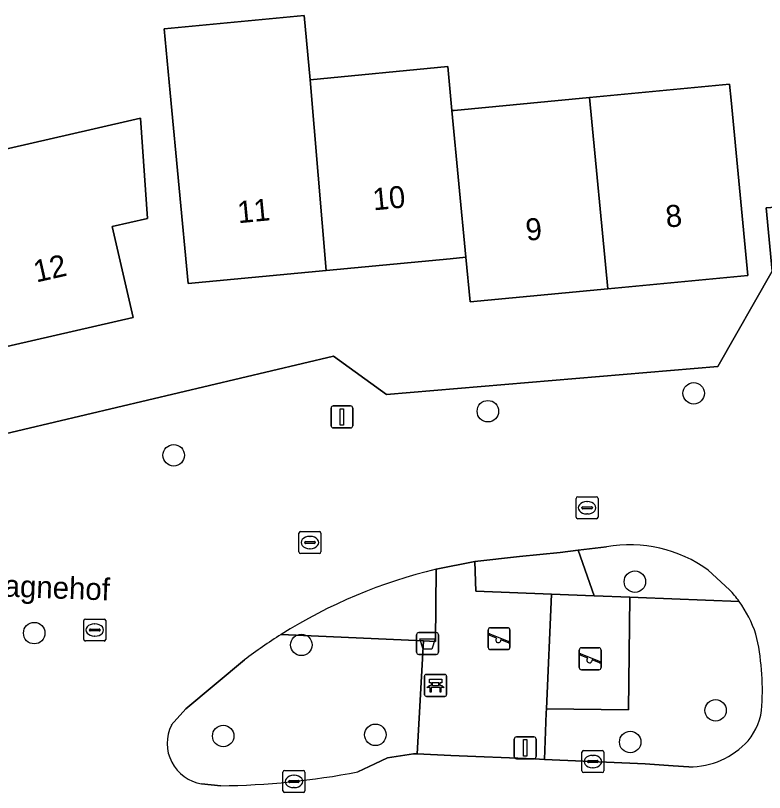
# Model space of a CAD drawing. Extents: x 158455 to 159797, y 387218 to 388672.
# Drawn here: x 159523.72 to 159557.81, y 388045.93 to 388081.28 of the extents above; entities that cross this region are included whole.
import ezdxf

# ---------------------------------------------------------------- set-up
doc = ezdxf.new("R2010")
doc.units = 0
for name, color, linetype in [('IMGEO_Afvalbak', 7, 'Continuous'), ('IMGEO_Bank', 7, 'Continuous'), ('IMGEO_Boom', 7, 'Continuous'), ('IMGEO_Erf', 7, 'Continuous'), ('IMGEO_Groenvoorziening', 7, 'Continuous'), ('IMGEO_Kolk', 7, 'Continuous'), ('IMGEO_Lichtmast', 7, 'Continuous'), ('IMGEO_Openbare_ruimte_label', 7, 'Continuous'), ('IMGEO_Pand', 7, 'Continuous'), ('IMGEO_Pand_nummerreeks', 7, 'Continuous'), ('IMGEO_Rijbaan_lokaal_open', 7, 'Continuous'), ('IMGEO_Speelvoorziening', 7, 'Continuous'), ('IMGEO_Terreindeel_zand', 7, 'Continuous'), ('IMGEO_Voetpad_open', 7, 'Continuous')]:
    doc.layers.add(name, color=color, linetype=linetype)

msp = doc.modelspace()

# ---------------------------------------------------------------- linework, layer by layer
at = {"layer": 'IMGEO_Afvalbak'}
for p, q in [((159541.974, 388052.304), (159541.974, 388053.104)), ((159541.974, 388053.104), (159541.974, 388052.304)), ((159542.074, 388053.204), (159542.864, 388053.204)), ((159542.864, 388053.204), (159542.074, 388053.204)), ((159542.964, 388053.104), (159542.964, 388052.304)), ((159542.964, 388052.304), (159542.964, 388053.104)), ((159542.864, 388052.204), (159542.074, 388052.204)), ((159542.074, 388052.204), (159542.864, 388052.204))]:
    msp.add_line(p, q, dxfattribs=at)
msp.add_lwpolyline([(159542.117, 388052.918), (159542.821, 388052.918), (159542.672, 388052.448), (159542.266, 388052.448), (159542.117, 388052.918)], dxfattribs=at)
for centre, start, end in [((159542.074, 388053.104), 90, 180), ((159542.074, 388053.104), 90, 180), ((159542.864, 388053.104), 0, 90), ((159542.864, 388053.104), 360, 90), ((159542.074, 388052.304), 180, 270), ((159542.074, 388052.304), 180, 270), ((159542.864, 388052.304), 270, 0), ((159542.864, 388052.304), 270, 0)]:
    msp.add_arc(centre, 0.1, start, end, dxfattribs=at)
at = {"layer": 'IMGEO_Bank'}
for p, q in [((159542.412, 388051.299), (159543.253, 388051.299)), ((159543.253, 388051.299), (159542.412, 388051.299)), ((159542.337, 388050.374), (159542.337, 388051.215)), ((159542.337, 388051.215), (159542.337, 388050.374)), ((159542.646, 388050.805), (159542.646, 388050.911)), ((159542.69, 388050.911), (159542.69, 388050.805)), ((159542.978, 388050.917), (159542.696, 388050.917)), ((159542.984, 388050.805), (159542.984, 388050.911)), ((159543.028, 388050.911), (159543.028, 388050.805)), ((159543.337, 388051.224), (159543.337, 388050.383)), ((159543.337, 388050.383), (159543.337, 388051.224)), ((159543.034, 388050.697), (159542.641, 388050.697)), ((159542.696, 388050.799), (159542.978, 388050.799)), ((159543.262, 388050.299), (159542.421, 388050.299)), ((159542.421, 388050.299), (159543.262, 388050.299))]:
    msp.add_line(p, q, dxfattribs=at)
for points in [[(159542.64, 388050.917), (159542.554, 388050.917), (159542.554, 388051.078), (159543.117, 388051.078), (159543.117, 388050.917), (159543.034, 388050.917)], [(159542.584, 388050.697), (159542.442, 388050.697), (159542.554, 388050.799), (159542.64, 388050.799)], [(159542.634, 388050.69), (159542.634, 388050.483), (159542.591, 388050.483), (159542.591, 388050.69)], [(159543.034, 388050.799), (159543.117, 388050.799), (159543.229, 388050.697), (159543.09, 388050.697)], [(159543.084, 388050.69), (159543.084, 388050.483), (159543.04, 388050.483), (159543.04, 388050.69)]]:
    msp.add_lwpolyline(points, dxfattribs=at)
for centre, radius, start, end in [((159542.415, 388051.221), 0.0779, 92.4484, 184.2845), ((159542.415, 388051.221), 0.0779, 92.4484, 184.2845), ((159543.259, 388051.221), 0.0779, 2.4484, 94.2845), ((159543.259, 388051.221), 0.0779, 2.4484, 94.2845), ((159542.639, 388050.91), 0.00671, 2.8957, 87.1043), ((159542.696, 388050.91), 0.00671, 92.8957, 177.1043), ((159542.978, 388050.91), 0.00671, 2.8957, 87.1043), ((159543.035, 388050.91), 0.00671, 92.8957, 177.1043), ((159542.584, 388050.69), 0.00671, 2.8957, 87.1043), ((159542.641, 388050.69), 0.00671, 92.8957, 177.1043), ((159542.639, 388050.806), 0.00671, 272.8957, 357.1043), ((159542.696, 388050.806), 0.00671, 182.8957, 267.1043), ((159542.978, 388050.806), 0.00671, 272.8957, 357.1043), ((159543.035, 388050.806), 0.00671, 182.8957, 267.1043), ((159543.033, 388050.69), 0.00671, 2.8957, 87.1043), ((159543.09, 388050.69), 0.00671, 92.8957, 177.1043), ((159542.415, 388050.377), 0.0779, 182.4484, 274.2845), ((159542.415, 388050.377), 0.0779, 182.4484, 274.2845), ((159543.259, 388050.377), 0.0779, 272.4484, 4.2845), ((159543.259, 388050.377), 0.0779, 272.4484, 4.2845)]:
    msp.add_arc(centre, radius, start, end, dxfattribs=at)
at = {"layer": 'IMGEO_Boom'}
for centre in [(159554.586, 388064.089), (159545.218, 388063.275), (159530.921, 388061.27), (159551.909, 388055.515), (159524.571, 388053.176), (159536.729, 388052.64), (159555.582, 388049.662), (159533.173, 388048.494), (159540.097, 388048.549), (159551.697, 388048.22)]:
    msp.add_circle(centre, 0.489, dxfattribs=at)
at = {"layer": 'IMGEO_Erf'}
for points in [[(159557.043, 388069.448), (159550.671, 388068.844), (159544.41, 388068.25), (159544.218, 388070.277), (159543.497, 388070.209), (159537.863, 388069.675), (159531.584, 388069.079), (159530.761, 388077.757), (159530.484, 388080.675), (159536.855, 388081.28), (159537.132, 388078.361), (159543.395, 388078.955), (159543.585, 388076.953), (159543.686, 388076.963), (159549.845, 388077.547), (159556.217, 388078.152), (159556.286, 388077.429)], [(159529.068, 388067.543), (159522.779, 388066.095), (159517.482, 388064.876), (159516.65, 388064.684), (159517.065, 388062.881), (159510.773, 388061.433), (159508.837, 388069.846), (159514.966, 388071.257), (159515.127, 388071.294), (159514.682, 388073.227), (159515.117, 388073.327), (159514.394, 388076.475), (159518.127, 388077.347), (159518.854, 388074.188), (159520.811, 388074.638), (159527.101, 388076.086), (159529.404, 388076.616), (159529.734, 388072.047), (159528.117, 388071.675)]]:
    msp.add_lwpolyline(points, close=True, dxfattribs=at)
msp.add_lwpolyline([(159511.369, 388059.44), (159538.191, 388065.78), (159540.599, 388064.037), (159555.684, 388065.309), (159558.15, 388069.643), (159557.881, 388072.53), (159559.407, 388072.638), (159562.699, 388077.855), (159565.708, 388075.956), (159568.721, 388074.054), (159565.429, 388068.838), (159568.565, 388069.557), (159577.474, 388071.6), (159576.063, 388077.731)], dxfattribs=at)
at = {"layer": 'IMGEO_Groenvoorziening'}
msp.add_lwpolyline([(159549.329, 388056.944), (159548.512, 388056.842), (159546.665, 388056.668), (159544.625, 388056.434), (159544.667, 388055.085), (159548.11, 388054.95), (159550.052, 388054.874)], close=True, dxfattribs=at)
for points in [[(159550.616, 388057.105), (159549.329, 388056.944), (159550.052, 388054.874), (159551.682, 388054.81), (159552.059, 388054.795), (159556.653, 388054.615)], [(159535.814, 388053.117), (159542.29, 388052.823), (159542.83, 388052.793), (159542.87, 388056.086)], [(159556.221, 388055.146), (159555.252, 388056.036)], [(159556.653, 388054.615), (159552.059, 388054.795), (159551.682, 388054.81), (159551.625, 388049.685), (159547.88, 388049.732), (159547.872, 388049.546), (159547.79, 388047.429), (159552.384, 388047.229), (159553.655, 388047.141), (159554.366, 388047.088)], [(159542.29, 388052.823), (159535.814, 388053.117)], [(159539.305, 388046.866), (159540.077, 388047.235), (159540.648, 388047.506), (159541.828, 388047.689), (159542, 388047.681), (159542.29, 388052.823)], [(159534.143, 388051.96), (159531.475, 388049.738), (159530.811, 388048.994)], [(159532.189, 388046.311), (159533.058, 388046.234)]]:
    msp.add_lwpolyline(points, dxfattribs=at)
for centre, radius, start, end in [((159551.686, 388051.159), 6.041, 53.8267, 100.204), ((159548.314, 388033.278), 23.449, 103.4256, 122.2148), ((159552.033, 388051.298), 5.688, 35.6804, 42.5804), ((159551.935, 388051.224), 5.81, 19.2041, 35.7082), ((159548.138, 388033.532), 23.14, 122.1816, 127.2158), ((159546.365, 388050.584), 11.347, 356.4008, 12.9899), ((159555.081, 388049.985), 2.611, 319.2363, 357.5212), ((159532.501, 388048.166), 1.881, 153.9058, 260.4647), ((159554.374, 388050.708), 3.62, 269.8713, 317.8798), ((159532.761, 388080.355), 34.123, 270.4979, 281.0558)]:
    msp.add_arc(centre, radius, start, end, dxfattribs=at)
at = {"layer": 'IMGEO_Kolk'}
for p, q in [((159549.31, 388059.38), (159550.162, 388059.38)), ((159549.235, 388058.454), (159549.235, 388059.306)), ((159549.723, 388059.16), (159549.748, 388059.16)), ((159550.236, 388059.306), (159550.236, 388058.454)), ((159549.494, 388058.874), (159549.494, 388058.886)), ((159549.932, 388058.837), (159549.534, 388058.837)), ((159549.537, 388058.923), (159549.935, 388058.923)), ((159549.978, 388058.886), (159549.978, 388058.874)), ((159550.162, 388058.38), (159549.31, 388058.38)), ((159549.746, 388058.6), (159549.721, 388058.6)), ((159536.621, 388056.872), (159536.621, 388057.724)), ((159536.696, 388057.798), (159537.548, 388057.798)), ((159537.622, 388057.724), (159537.622, 388056.872)), ((159536.88, 388057.292), (159536.88, 388057.304)), ((159537.318, 388057.255), (159536.92, 388057.255)), ((159536.923, 388057.341), (159537.321, 388057.341)), ((159537.109, 388057.578), (159537.134, 388057.578)), ((159537.364, 388057.304), (159537.364, 388057.292)), ((159537.132, 388057.018), (159537.107, 388057.018)), ((159537.548, 388056.798), (159536.696, 388056.798)), ((159526.823, 388052.892), (159526.823, 388053.744)), ((159526.898, 388053.818), (159527.75, 388053.818)), ((159527.824, 388053.744), (159527.824, 388052.892)), ((159527.311, 388053.598), (159527.336, 388053.598)), ((159527.082, 388053.312), (159527.082, 388053.324)), ((159527.52, 388053.275), (159527.122, 388053.275)), ((159527.125, 388053.361), (159527.523, 388053.361)), ((159527.334, 388053.038), (159527.309, 388053.038)), ((159527.566, 388053.324), (159527.566, 388053.312)), ((159527.75, 388052.818), (159526.898, 388052.818)), ((159549.496, 388046.906), (159549.496, 388047.758)), ((159549.571, 388047.832), (159550.423, 388047.832)), ((159550.497, 388047.758), (159550.497, 388046.906)), ((159549.798, 388047.375), (159550.196, 388047.375)), ((159549.984, 388047.612), (159550.009, 388047.612)), ((159549.755, 388047.326), (159549.755, 388047.338)), ((159550.193, 388047.289), (159549.795, 388047.289)), ((159550.007, 388047.052), (159549.982, 388047.052)), ((159550.239, 388047.338), (159550.239, 388047.326)), ((159535.893, 388046), (159535.893, 388046.852)), ((159535.968, 388046.926), (159536.82, 388046.926)), ((159536.381, 388046.706), (159536.406, 388046.706)), ((159536.894, 388046.852), (159536.894, 388046)), ((159550.423, 388046.832), (159549.571, 388046.832)), ((159536.152, 388046.42), (159536.152, 388046.432)), ((159536.59, 388046.383), (159536.192, 388046.383)), ((159536.195, 388046.469), (159536.593, 388046.469)), ((159536.636, 388046.432), (159536.636, 388046.42)), ((159536.404, 388046.146), (159536.379, 388046.146)), ((159536.82, 388045.926), (159535.968, 388045.926))]:
    msp.add_line(p, q, dxfattribs=at)
for points in [[(159549.31, 388059.38), (159550.162, 388059.38)], [(159549.235, 388058.454), (159549.235, 388059.306)], [(159550.236, 388059.306), (159550.236, 388058.454)], [(159550.162, 388058.38), (159549.31, 388058.38)], [(159536.621, 388056.872), (159536.621, 388057.724)], [(159536.696, 388057.798), (159537.548, 388057.798)], [(159537.622, 388057.724), (159537.622, 388056.872)], [(159537.548, 388056.798), (159536.696, 388056.798)], [(159526.823, 388052.892), (159526.823, 388053.744)], [(159526.898, 388053.818), (159527.75, 388053.818)], [(159527.824, 388053.744), (159527.824, 388052.892)], [(159527.75, 388052.818), (159526.898, 388052.818)], [(159549.496, 388046.906), (159549.496, 388047.758)], [(159549.571, 388047.832), (159550.423, 388047.832)], [(159550.497, 388047.758), (159550.497, 388046.906)], [(159535.893, 388046), (159535.893, 388046.852)], [(159535.968, 388046.926), (159536.82, 388046.926)], [(159536.894, 388046.852), (159536.894, 388046)], [(159550.423, 388046.832), (159549.571, 388046.832)], [(159536.82, 388045.926), (159535.968, 388045.926)]]:
    msp.add_lwpolyline(points, dxfattribs=at)
for centre, radius, start, end in [((159549.312, 388059.304), 0.0765, 91.552, 178.448), ((159549.312, 388059.304), 0.0765, 91.552, 178.448), ((159550.16, 388059.304), 0.0765, 1.552, 88.448), ((159550.16, 388059.304), 0.0765, 1.552, 88.448), ((159549.534, 388058.883), 0.0403, 85.8775, 175.7526), ((159549.531, 388058.873), 0.0366, 178.938, 274.7102), ((159549.935, 388058.88), 0.043, 264.8664, 352.4533), ((159549.939, 388058.885), 0.0386, 1.7309, 96.639), ((159549.312, 388058.456), 0.0765, 181.552, 268.448), ((159549.312, 388058.456), 0.0765, 181.552, 268.448), ((159550.16, 388058.456), 0.0765, 271.552, 358.448), ((159550.16, 388058.456), 0.0765, 271.552, 358.448), ((159536.698, 388057.722), 0.0765, 91.552, 178.448), ((159536.698, 388057.722), 0.0765, 91.552, 178.448), ((159537.546, 388057.722), 0.0765, 1.552, 88.448), ((159537.546, 388057.722), 0.0765, 1.552, 88.448), ((159536.92, 388057.301), 0.0403, 85.8775, 175.7526), ((159536.917, 388057.291), 0.0366, 178.938, 274.7102), ((159537.321, 388057.298), 0.043, 264.8664, 352.4533), ((159537.325, 388057.303), 0.0386, 1.7309, 96.639), ((159536.698, 388056.874), 0.0765, 181.552, 268.448), ((159536.698, 388056.874), 0.0765, 181.552, 268.448), ((159537.546, 388056.874), 0.0765, 271.552, 358.448), ((159537.546, 388056.874), 0.0765, 271.552, 358.448), ((159526.9, 388053.742), 0.0765, 91.552, 178.448), ((159526.9, 388053.742), 0.0765, 91.552, 178.448), ((159527.748, 388053.742), 0.0765, 1.552, 88.448), ((159527.748, 388053.742), 0.0765, 1.552, 88.448), ((159527.122, 388053.321), 0.0403, 85.8775, 175.7526), ((159527.119, 388053.311), 0.0366, 178.938, 274.7102), ((159527.523, 388053.318), 0.043, 264.8664, 352.4533), ((159527.527, 388053.323), 0.0386, 1.7309, 96.639), ((159526.9, 388052.894), 0.0765, 181.552, 268.448), ((159526.9, 388052.894), 0.0765, 181.552, 268.448), ((159527.748, 388052.894), 0.0765, 271.552, 358.448), ((159527.748, 388052.894), 0.0765, 271.552, 358.448), ((159549.573, 388047.756), 0.0765, 91.552, 178.448), ((159549.573, 388047.756), 0.0765, 91.552, 178.448), ((159550.421, 388047.756), 0.0765, 1.552, 88.448), ((159550.421, 388047.756), 0.0765, 1.552, 88.448), ((159549.795, 388047.335), 0.0403, 85.8775, 175.7526), ((159550.2, 388047.337), 0.0386, 1.7309, 96.639), ((159549.792, 388047.325), 0.0366, 178.938, 274.7102), ((159550.196, 388047.332), 0.043, 264.8664, 352.4533), ((159535.97, 388046.85), 0.0765, 91.552, 178.448), ((159535.97, 388046.85), 0.0765, 91.552, 178.448), ((159536.818, 388046.85), 0.0765, 1.552, 88.448), ((159536.818, 388046.85), 0.0765, 1.552, 88.448), ((159549.573, 388046.908), 0.0765, 181.552, 268.448), ((159549.573, 388046.908), 0.0765, 181.552, 268.448), ((159550.421, 388046.908), 0.0765, 271.552, 358.448), ((159550.421, 388046.908), 0.0765, 271.552, 358.448), ((159536.192, 388046.429), 0.0403, 85.8775, 175.7526), ((159536.189, 388046.419), 0.0366, 178.938, 274.7102), ((159536.593, 388046.426), 0.043, 264.8664, 352.4533), ((159536.597, 388046.431), 0.0386, 1.7309, 96.639), ((159535.97, 388046.002), 0.0765, 181.552, 268.448), ((159535.97, 388046.002), 0.0765, 181.552, 268.448), ((159536.818, 388046.002), 0.0765, 271.552, 358.448), ((159536.818, 388046.002), 0.0765, 271.552, 358.448)]:
    msp.add_arc(centre, radius, start, end, dxfattribs=at)
for centre, major_axis, ratio, start_param, end_param in [((159549.722, 388058.88), (-0.387, 0.002), 0.722429, 4.712389, 7.853982), ((159549.747, 388058.88), (-0.39, 0.002), 0.717154, 1.570796, 4.712389), ((159537.108, 388057.298), (-0.387, 0.002), 0.722429, 4.712389, 7.853982), ((159537.133, 388057.298), (-0.39, 0.002), 0.717154, 1.570796, 4.712389), ((159527.31, 388053.318), (-0.387, 0.002), 0.722429, 4.712389, 7.853982), ((159527.335, 388053.318), (-0.39, 0.002), 0.717154, 1.570796, 4.712389), ((159549.983, 388047.332), (-0.387, 0.002), 0.722429, 4.712389, 7.853982), ((159550.008, 388047.332), (-0.39, 0.002), 0.717154, 1.570796, 4.712389), ((159536.38, 388046.426), (-0.387, 0.002), 0.722429, 4.712389, 7.853982), ((159536.405, 388046.426), (-0.39, 0.002), 0.717154, 1.570796, 4.712389)]:
    msp.add_ellipse(centre, major_axis=major_axis, ratio=ratio, start_param=start_param, end_param=end_param, dxfattribs=at)
at = {"layer": 'IMGEO_Lichtmast'}
for p, q in [((159538.082, 388062.614), (159538.082, 388063.414)), ((159538.082, 388063.414), (159538.082, 388062.614)), ((159538.182, 388063.514), (159538.972, 388063.514)), ((159538.972, 388063.514), (159538.182, 388063.514)), ((159539.072, 388063.414), (159539.072, 388062.614)), ((159539.072, 388062.614), (159539.072, 388063.414)), ((159538.972, 388062.514), (159538.182, 388062.514)), ((159538.182, 388062.514), (159538.972, 388062.514)), ((159546.52, 388048.456), (159547.31, 388048.456)), ((159547.31, 388048.456), (159546.52, 388048.456)), ((159546.42, 388047.556), (159546.42, 388048.356)), ((159546.42, 388048.356), (159546.42, 388047.556)), ((159547.41, 388048.356), (159547.41, 388047.556)), ((159547.41, 388047.556), (159547.41, 388048.356)), ((159547.31, 388047.456), (159546.52, 388047.456)), ((159546.52, 388047.456), (159547.31, 388047.456))]:
    msp.add_line(p, q, dxfattribs=at)
for points in [[(159538.502, 388063.389), (159538.652, 388063.389), (159538.652, 388062.639), (159538.502, 388062.639), (159538.502, 388063.389)], [(159546.84, 388048.331), (159546.99, 388048.331), (159546.99, 388047.581), (159546.84, 388047.581), (159546.84, 388048.331)]]:
    msp.add_lwpolyline(points, dxfattribs=at)
for centre, start, end in [((159538.182, 388063.414), 90, 180), ((159538.182, 388063.414), 90, 180), ((159538.972, 388063.414), 0, 90), ((159538.972, 388063.414), 360, 90), ((159538.182, 388062.614), 180, 270), ((159538.182, 388062.614), 180, 270), ((159538.972, 388062.614), 270, 0), ((159538.972, 388062.614), 270, 0), ((159546.52, 388048.356), 90, 180), ((159546.52, 388048.356), 90, 180), ((159547.31, 388048.356), 0, 90), ((159547.31, 388048.356), 360, 90), ((159546.52, 388047.556), 180, 270), ((159546.52, 388047.556), 180, 270), ((159547.31, 388047.556), 270, 0), ((159547.31, 388047.556), 270, 0)]:
    msp.add_arc(centre, 0.1, start, end, dxfattribs=at)
at = {"layer": 'IMGEO_Pand'}
for points in [[(159537.132, 388078.361), (159536.855, 388081.28), (159530.484, 388080.675), (159530.761, 388077.757), (159531.584, 388069.079), (159537.863, 388069.675)], [(159543.585, 388076.953), (159543.395, 388078.955), (159537.132, 388078.361), (159537.863, 388069.675), (159543.497, 388070.209), (159544.218, 388070.277)], [(159549.845, 388077.547), (159550.671, 388068.844), (159557.043, 388069.448), (159556.286, 388077.429), (159556.217, 388078.152)], [(159549.845, 388077.547), (159543.686, 388076.963), (159543.585, 388076.953), (159544.218, 388070.277), (159544.41, 388068.25), (159550.671, 388068.844)], [(159522.779, 388066.095), (159529.068, 388067.543), (159528.117, 388071.675), (159529.734, 388072.047), (159529.404, 388076.616), (159527.101, 388076.086), (159520.811, 388074.638)]]:
    msp.add_lwpolyline(points, close=True, dxfattribs=at)
at = {"layer": 'IMGEO_Rijbaan_lokaal_open'}
for points in [[(159584.444, 388073.204), (159580.96, 388072.402), (159577.474, 388071.6), (159568.565, 388069.557), (159565.429, 388068.838), (159562.417, 388070.739), (159559.407, 388072.638), (159557.881, 388072.53), (159558.15, 388069.643), (159555.684, 388065.309), (159540.599, 388064.037), (159538.191, 388065.78), (159511.369, 388059.44)], [(159542.87, 388056.086), (159544.625, 388056.434), (159546.665, 388056.668), (159548.512, 388056.842), (159549.329, 388056.944), (159550.616, 388057.105)], [(159555.252, 388056.036), (159556.221, 388055.146)], [(159530.811, 388048.994), (159531.475, 388049.738), (159534.143, 388051.96)], [(159543.533, 388047.614), (159542, 388047.681), (159541.828, 388047.689), (159540.648, 388047.506), (159540.077, 388047.235), (159539.305, 388046.866)], [(159554.366, 388047.088), (159553.655, 388047.141), (159552.384, 388047.229), (159547.79, 388047.429), (159547.337, 388047.449), (159543.533, 388047.614)], [(159533.058, 388046.234), (159532.189, 388046.311)]]:
    msp.add_lwpolyline(points, dxfattribs=at)
for centre, radius, start, end in [((159551.686, 388051.159), 6.041, 53.8267, 100.204), ((159548.314, 388033.278), 23.449, 103.4256, 122.2148), ((159552.033, 388051.298), 5.688, 35.6804, 42.5804), ((159551.935, 388051.224), 5.81, 19.2041, 35.7082), ((159548.138, 388033.532), 23.14, 122.1816, 127.2158), ((159546.365, 388050.584), 11.347, 356.4008, 12.9899), ((159555.081, 388049.985), 2.611, 319.2363, 357.5212), ((159532.501, 388048.166), 1.881, 153.9058, 260.4647), ((159554.374, 388050.708), 3.62, 269.8713, 317.8798), ((159532.761, 388080.355), 34.123, 270.4979, 281.0558)]:
    msp.add_arc(centre, radius, start, end, dxfattribs=at)
at = {"layer": 'IMGEO_Speelvoorziening'}
for p, q in [((159545.332, 388053.424), (159546.122, 388053.424)), ((159546.122, 388053.424), (159545.332, 388053.424)), ((159545.232, 388052.524), (159545.232, 388053.324)), ((159545.232, 388053.324), (159545.232, 388052.524)), ((159545.615, 388052.952), (159545.276, 388053.089)), ((159545.301, 388053.149), (159546.177, 388052.796)), ((159546.222, 388053.324), (159546.222, 388052.524)), ((159546.222, 388052.524), (159546.222, 388053.324)), ((159546.153, 388052.736), (159545.813, 388052.873)), ((159546.122, 388052.424), (159545.332, 388052.424)), ((159545.332, 388052.424), (159546.122, 388052.424)), ((159549.38, 388051.608), (159549.38, 388052.408)), ((159549.38, 388052.408), (159549.38, 388051.608)), ((159549.48, 388052.508), (159550.27, 388052.508)), ((159550.27, 388052.508), (159549.48, 388052.508)), ((159550.37, 388052.408), (159550.37, 388051.608)), ((159550.37, 388051.608), (159550.37, 388052.408)), ((159549.763, 388052.036), (159549.424, 388052.173)), ((159549.449, 388052.233), (159550.325, 388051.88)), ((159550.301, 388051.82), (159549.961, 388051.957)), ((159550.27, 388051.508), (159549.48, 388051.508)), ((159549.48, 388051.508), (159550.27, 388051.508))]:
    msp.add_line(p, q, dxfattribs=at)
for centre, radius, start, end in [((159545.332, 388053.324), 0.1, 90, 180), ((159545.332, 388053.324), 0.1, 90, 180), ((159546.122, 388053.324), 0.1, 0, 90), ((159546.122, 388053.324), 0.1, 360, 90), ((159545.289, 388053.119), 0.0327, 68.078, 248.078), ((159545.694, 388052.862), 0.12, 130.9928, 5.1632), ((159546.165, 388052.766), 0.0327, 248.078, 68.078), ((159545.332, 388052.524), 0.1, 180, 270), ((159545.332, 388052.524), 0.1, 180, 270), ((159546.122, 388052.524), 0.1, 270, 0), ((159546.122, 388052.524), 0.1, 270, 0), ((159549.48, 388052.408), 0.1, 90, 180), ((159549.48, 388052.408), 0.1, 90, 180), ((159550.27, 388052.408), 0.1, 0, 90), ((159550.27, 388052.408), 0.1, 360, 90), ((159549.437, 388052.203), 0.0327, 68.078, 248.078), ((159549.842, 388051.946), 0.12, 130.9928, 5.1632), ((159549.48, 388051.608), 0.1, 180, 270), ((159549.48, 388051.608), 0.1, 180, 270), ((159550.27, 388051.608), 0.1, 270, 0), ((159550.27, 388051.608), 0.1, 270, 0), ((159550.313, 388051.85), 0.0327, 248.078, 68.078)]:
    msp.add_arc(centre, radius, start, end, dxfattribs=at)
at = {"layer": 'IMGEO_Terreindeel_zand'}
msp.add_lwpolyline([(159551.682, 388054.81), (159550.052, 388054.874), (159548.11, 388054.95), (159547.88, 388049.732), (159551.625, 388049.685)], close=True, dxfattribs=at)
at = {"layer": 'IMGEO_Voetpad_open'}
msp.add_lwpolyline([(159547.872, 388049.546), (159547.88, 388049.732), (159548.11, 388054.95), (159544.667, 388055.085), (159544.625, 388056.434), (159542.87, 388056.086), (159542.83, 388052.793), (159542.29, 388052.823), (159542, 388047.681), (159543.533, 388047.614), (159547.337, 388047.449), (159547.79, 388047.429)], close=True, dxfattribs=at)

# ---------------------------------------------------------------- texts
at = {"layer": 'IMGEO_Openbare_ruimte_label'}
msp.add_text('Bretagnehof', height=1, rotation=357.8789, dxfattribs=at).set_placement((159520.716, 388054.931))
at = {"layer": 'IMGEO_Pand_nummerreeks'}
for s, rotation, p in [('10', 5.4202, (159540.019, 388072.411)), ('11', 5.4185, (159533.861, 388071.826)), ('8', 5.4155, (159553.352, 388071.629)), ('9', 5.4145, (159546.982, 388071.026)), ('12', 12.7942, (159524.667, 388069.128))]:
    msp.add_text(s, height=1, rotation=rotation, dxfattribs=at).set_placement(p)

doc.saveas('drawing.dxf')
